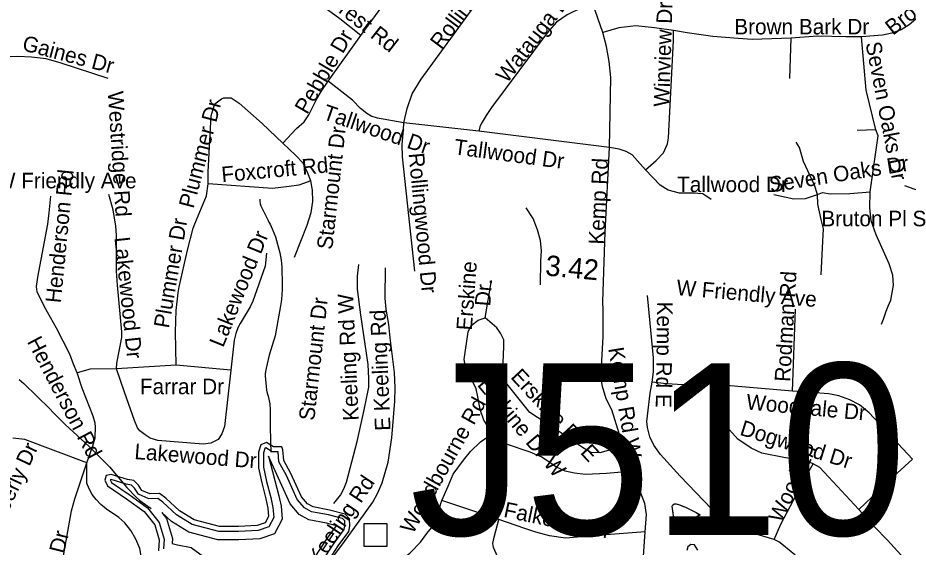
# Model space of a CAD drawing. Extents: x 1662474 to 1856135, y 779280 to 917889.
# Drawn here: x 1742716 to 1748165, y 851484 to 854722 of the extents above; entities that cross this region are included whole.
import ezdxf

# ---------------------------------------------------------------- set-up
doc = ezdxf.new("R2010")
doc.units = 0
for name, color, linetype in [('Exist Hydrographic Buffer Line', 7, 'Continuous'), ('Exist Hydrographic Misc Water Feature', 7, 'Continuous'), ('Exist Hydrographic Pond Over 1500 Sq Ft', 7, 'Continuous'), ('Exist Road Non-System Structure Non-Sys Other Attributed CELL', 7, 'Continuous'), ('Exist Road Non-System Structure Non-Sys Other Number Label', 7, 'Continuous'), ('Exist Road Non-System Type 51', 7, 'Continuous'), ('Exist Road Non-System Type 51 Label', 7, 'Continuous'), ('Exist Road Secondary Mileage Tenths English Label', 7, 'Continuous')]:
    doc.layers.add(name, color=color, linetype=linetype)

msp = doc.modelspace()

# ---------------------------------------------------------------- linework, layer by layer
at = {"layer": 'Exist Hydrographic Buffer Line'}
for points in [[(1744577.1, 851394.5), (1744651.5, 851508.6), (1744712.8, 851591.7), (1744717.6, 851616.1), (1744716.1, 851644.5), (1744702.4, 851658.3), (1744616.5, 851681.3), (1744513.5, 851700.5), (1744469.5, 851723.9), (1744426, 851775.6), (1744360, 851921.6), (1744313.3, 852005.1), (1744308.9, 852066.9), (1744271.9, 852066.9), (1744234.5, 852090.4), (1744227, 852086.9), (1744218.5, 852060.2), (1744218.5, 851973.4), (1744238.5, 851884.7), (1744264, 851787.2), (1744276.1, 851726.9), (1744281.7, 851665.4), (1744250.9, 851607.4), (1744187, 851586), (1744066.4, 851578.8), (1743945.7, 851578.8), (1743783.6, 851622.7), (1743687.2, 851682), (1743602.7, 851759.4), (1743573.1, 851782), (1743517.1, 851779.8), (1743453.6, 851807), (1743429.5, 851844.5), (1743410.8, 851863.1), (1743379.1, 851868.7), (1743286.3, 851897), (1743280.7, 851895.7), (1743280.7, 851895.6), (1743288.2, 851879.5), (1743397.4, 851805.3), (1743509.9, 851724), (1743580.9, 851635.2), (1743612, 851531.7), (1743608, 851473.9)], [(1744531.3, 851417.6), (1744609.5, 851537.7), (1744666.6, 851615.1), (1744605.2, 851631.5), (1744496.5, 851651.8), (1744436.8, 851683.5), (1744382.4, 851748.1), (1744250.5, 852040), (1744313.8, 851798.7), (1744326.6, 851734.3), (1744333.9, 851654.9), (1744286.4, 851565.4), (1744196.7, 851535.5), (1744067.9, 851527.8), (1743938.9, 851527.8), (1743763.2, 851575.3), (1743656.3, 851641.1), (1743596, 851696.4)], [(1743596, 851696.4), (1743626, 851658.8), (1743662.5, 851537.3), (1743660.4, 851506.8), (1743692.6, 851497.8), (1743775.7, 851481.2), (1743852, 851427.5)]]:
    msp.add_lwpolyline(points, dxfattribs=at)
at = {"layer": 'Exist Hydrographic Misc Water Feature'}
for points in [[(1744195.8, 853611.9), (1744195.8, 853599.9), (1744199.7, 853583.9), (1744203.6, 853571.9), (1744246.8, 853481.5), (1744252.6, 853471.4), (1744260.6, 853459.4), (1744266.5, 853445.3), (1744272.5, 853431.2), (1744292, 853383), (1744319.2, 853284.8), (1744326.8, 853238.7), (1744328.7, 853218.7), (1744330.5, 853196.7), (1744332.1, 853164.7), (1744334, 853122.6), (1744333.4, 853058.6), (1744328.9, 853000.7), (1744326.6, 852984.7), (1744322.5, 852960.7), (1744291.1, 852776.9), (1744254, 852659.2), (1744235.4, 852579.3), (1744229, 852545.4), (1744229, 852531.3), (1744238.2, 852443.2), (1744242.1, 852425.1), (1744247.9, 852407.1), (1744257.5, 852361), (1744259.3, 852323), (1744260.6, 852229), (1744261.6, 852128.9), (1744263.2, 852064.9)], [(1742724.3, 852509.7), (1742752.2, 852485.4), (1742910.9, 852330.1), (1742930.8, 852309.9), (1742954.6, 852285.7), (1743006.1, 852233.3), (1743153.1, 852100), (1743276.1, 851975), (1743383.2, 851848.1), (1743440.6, 851789.6), (1743460.5, 851771.4), (1743476.5, 851759.3), (1743532.2, 851720.8)], [(1746832.5, 851647.7), (1746754, 851604.3), (1746744.2, 851618.4), (1746734.5, 851656.5), (1746728.8, 851674.5), (1746726.7, 851692.6), (1746724.9, 851708.6), (1746723, 851720.6), (1746721.2, 851734.6), (1746725.3, 851742.6), (1746735.4, 851748.5), (1746745.4, 851748.4), (1746765.3, 851742.3), (1746783.1, 851734.1), (1746801.2, 851728), (1746819, 851719.8), (1746835, 851711.7), (1746854.9, 851701.6), (1746867, 851695.5), (1746880.9, 851685.3), (1746890.8, 851681.3), (1746832.5, 851647.7)], [(1746832.5, 851647.7), (1746754, 851604.3), (1746744.2, 851618.4), (1746728.8, 851674.5), (1746721.2, 851734.6), (1746725.3, 851742.6), (1746735.4, 851748.5), (1746745.4, 851748.4), (1746765.3, 851742.3), (1746801.2, 851728), (1746819, 851719.8), (1746835, 851711.7), (1746867, 851695.5), (1746890.8, 851681.3), (1746832.5, 851647.7)]]:
    msp.add_lwpolyline(points, dxfattribs=at)
at = {"layer": 'Exist Hydrographic Pond Over 1500 Sq Ft'}
for points in [[(1744602.6, 851377.9), (1744676.4, 851491.3), (1744741.2, 851579.1), (1744748.2, 851613.8), (1744745.9, 851657.8), (1744718.1, 851685.5), (1744623.2, 851711), (1744523.7, 851729.5), (1744489, 851748), (1744451.9, 851791.9), (1744387.1, 851935.3), (1744343.2, 852014), (1744338.5, 852078.8), (1744331.6, 852097.3), (1744280.7, 852097.3), (1744236.7, 852125), (1744202, 852108.8), (1744188.1, 852064.9), (1744188.1, 851970), (1744208.9, 851877.5), (1744234.4, 851780.4), (1744246, 851722.6), (1744250.6, 851671.7), (1744229.8, 851632.3), (1744181.2, 851616.2), (1744065.4, 851609.2), (1743949.7, 851609.2), (1743795.8, 851650.8), (1743705.6, 851706.4), (1743622.2, 851782.7), (1743582.9, 851812.8), (1743522.7, 851810.4), (1743474.1, 851831.3), (1743453.3, 851863.6), (1743425.5, 851891.4), (1743386.2, 851898.3), (1743287.4, 851928.4), (1743257.3, 851921.5), (1743248, 851893.7), (1743264.2, 851859), (1743379.9, 851780.4), (1743488.7, 851701.7), (1743553.5, 851620.8), (1743581.3, 851528.3), (1743576.7, 851461.2)], [(1746877.7, 851465.5), (1746856.6, 851497.1), (1746835.5, 851499.2), (1746816.5, 851486.6), (1746810.2, 851463.4)]]:
    msp.add_lwpolyline(points, dxfattribs=at)
at = {"layer": 'Exist Road Non-System Structure Non-Sys Other Attributed CELL'}
msp.add_lwpolyline([(1744835.6, 851627.5), (1744974.5, 851627.5), (1744974.5, 851488.4), (1744835.6, 851488.4)], close=True, dxfattribs=at)
at = {"layer": 'Exist Road Non-System Type 51'}
for p, q in [((1746297, 854632.2), (1746235.6, 854807.9)), ((1744614.9, 854333.6), (1744814.6, 854613.6)), ((1747439.8, 854349.9), (1747448.1, 854598.1)), ((1745537.6, 854029.1), (1745079.1, 854080)), ((1747967.9, 854037.2), (1747853.1, 854032.5)), ((1746336.9, 853927.8), (1745537.6, 854029.1)), ((1748229.2, 853663.2), (1748145, 853694.8)), ((1745576.2, 852886.4), (1745614.6, 853115.8)), ((1747456.2, 852438.9), (1747475.1, 852939.6)), ((1743685.5, 852596.6), (1743319.9, 852575.1)), ((1744018.9, 852567.4), (1743685.5, 852596.6)), ((1747456.2, 852438.9), (1747004.4, 852477.2)), ((1745659.8, 851653.2), (1745311.4, 851768.8))]:
    msp.add_line(p, q, dxfattribs=at)
for points in [[(1744814.6, 854613.6), (1745055.2, 854944.9), (1745193.9, 855122), (1745289.6, 855234.4), (1745373.9, 855309.4), (1745459.5, 855367.9), (1745576, 855432.5), (1745856.4, 855538.5), (1745954.1, 855573.2)], [(1744814.6, 854613.6), (1744685.5, 854714.7), (1744091.8, 855150.9)], [(1745079.1, 854080), (1745098.1, 854166.9), (1745130.1, 854256.1), (1745183.4, 854346.7), (1745525.1, 854814.4), (1745586.8, 854890.8), (1745644.8, 854953.2), (1745703.2, 854998.1), (1746109.6, 855152.4)], [(1746235.6, 854807.9), (1746169.9, 854784.2), (1746078.1, 854739.4), (1746012.5, 854695.5), (1745955.2, 854629.1), (1745614.6, 854172.7), (1745582.4, 854123.9), (1745550.5, 854072.4), (1745542.6, 854054.2), (1745537.6, 854029.1)], [(1748253.4, 854748.8), (1748170.9, 854678.2), (1748121.9, 854648.5), (1748065.8, 854628), (1748007.4, 854616.5), (1747878.4, 854606)], [(1746728.1, 854643.5), (1746612.4, 854661.4), (1746497.2, 854672.9), (1746393.9, 854660.4), (1746297, 854632.2)], [(1746557.4, 853791.6), (1746622.9, 853848.5), (1746666.8, 853896.6), (1746691.8, 853951.2), (1746698.9, 853987.1), (1746728.5, 854583.7), (1746728.1, 854643.5)], [(1747448.1, 854598.1), (1747210.6, 854589.4), (1747124, 854595.8), (1746969.9, 854607.4), (1746812.1, 854630.2), (1746728.1, 854643.5)], [(1746336.9, 853927.8), (1746345.9, 854356.4), (1746334.2, 854455.1), (1746319.2, 854545.9), (1746297, 854632.2)], [(1747878.4, 854606), (1747782.5, 854604.9), (1747609.6, 854608.9), (1747448.1, 854598.1)], [(1747967.9, 854037.2), (1747908.5, 854279.8), (1747878.4, 854606)], [(1743267.6, 854350.1), (1742980.2, 854444.9), (1742888.6, 854471.4), (1742798.9, 854482.1), (1742715.6, 854485.5), (1742451.4, 854480.2)], [(1744337.4, 853954.4), (1744421.9, 854043.8), (1744468.6, 854086.6), (1744496, 854128.6), (1744545.4, 854225.9), (1744572.4, 854271.6), (1744614.9, 854333.6)], [(1745079.1, 854080), (1744916.6, 854107.4), (1744879.1, 854119.9), (1744852.1, 854135.7), (1744812.5, 854166.9), (1744763.4, 854218.9), (1744614.9, 854333.6)], [(1743880.2, 853707.1), (1743880.8, 853730.7), (1743880.8, 853779.2), (1743899.6, 854121.8), (1743909.4, 854157.2), (1743921.9, 854195), (1743962.6, 854227.2), (1743977.1, 854232.2), (1744021.9, 854231.8), (1744070.8, 854200.2), (1744210.4, 854074.8), (1744337.4, 853954.4)], [(1745145.9, 853171.9), (1745069.6, 853871.6), (1745067.6, 853947.8), (1745075.2, 854035.9), (1745079.1, 854080)], [(1747932.1, 853656.7), (1747980.4, 854000.8), (1747967.9, 854037.2)], [(1744508.4, 853725.4), (1744490.8, 853771.1), (1744461.6, 853833.6), (1744414.6, 853882.4), (1744337.4, 853954.4)], [(1746299.1, 853047), (1746310.6, 853411.5), (1746336.9, 853927.8)], [(1746557.4, 853791.6), (1746476.2, 853882.9), (1746438.6, 853904.2), (1746395.9, 853917.6), (1746336.9, 853927.8)], [(1747609.6, 853640.1), (1747590.9, 853697.9), (1747525, 853842.8), (1747499.1, 853929.1), (1747478.4, 853961.4)], [(1746958.4, 853611.2), (1746908.5, 853645.7), (1746847.9, 853649.9), (1746765.8, 853649.6), (1746694.9, 853668.5), (1746646.9, 853698.2), (1746557.4, 853791.6)], [(1743788.6, 853434.1), (1743799.4, 853461.2), (1743870.8, 853632), (1743880.2, 853707.1)], [(1744508.4, 853725.4), (1744435.6, 853698.9), (1744377.1, 853689.8), (1744273.9, 853678.2), (1743880.2, 853707.1)], [(1744408.4, 853256.7), (1744486.5, 853452.5), (1744511.8, 853530.9), (1744521.6, 853597.4), (1744520.1, 853666.7), (1744508.4, 853725.4)], [(1747609.6, 853640.1), (1747640.8, 853654), (1747686.4, 853644.6), (1747807.4, 853647.8), (1747932.1, 853656.7)], [(1748001.4, 852847), (1748013.8, 852879.2), (1748029.2, 852927.5), (1748041.9, 852957.5), (1748051.2, 852977.2), (1748059.4, 852994.2), (1748074.4, 853085.6), (1748071, 853146.7), (1748048.1, 853216.2), (1747968.9, 853394.8), (1747938.6, 853479), (1747929.2, 853560.4), (1747932.1, 853656.7)], [(1743079.1, 852550.4), (1743055.4, 852603.4), (1743034.4, 852663.5), (1742952.1, 852824.2), (1742879.1, 852954.4), (1742833.2, 853046.2), (1742830.6, 853077.7), (1742838.5, 853135.9), (1742898.4, 853459.6), (1742906.8, 853529.7), (1742916.8, 853631.5)], [(1743319.9, 852575.1), (1743320.9, 852609.4), (1743351.6, 852765.9), (1743351.6, 852801), (1743325.1, 853085.6), (1743319.9, 853172.9), (1743320.4, 853392.9), (1743316.1, 853446.7), (1743298.9, 853546.7), (1743272.9, 853642)], [(1747341.9, 853640.4), (1747464.9, 853614.7), (1747535.5, 853617.6), (1747609.6, 853640.1)], [(1747632.4, 853150.1), (1747642.9, 853355.4), (1747646, 853430.9), (1747632.4, 853488.7), (1747611.6, 853581.9), (1747609.6, 853640.1)], [(1745914.6, 853088.7), (1745916.6, 853235.2), (1745919.9, 853297.4), (1745914.6, 853360.6), (1745896.5, 853425.9), (1745869.1, 853494.4), (1745825.9, 853558.8)], [(1743685.5, 852596.6), (1743680.5, 852801), (1743683.9, 852932.2), (1743696.8, 853038.9), (1743702.2, 853076.1), (1743755, 853301.2), (1743788.6, 853434.1)], [(1744237.4, 853281.4), (1744229.6, 853202.9), (1744154.8, 852988.4), (1744137.4, 852953.2), (1744075.5, 852852.2), (1744061.6, 852824.7), (1744049.5, 852790), (1744039.2, 852750.1), (1744018.9, 852567.4)], [(1744649, 851750.2), (1744690.1, 851801.4), (1744711.1, 851839.9), (1744727.8, 851881.7), (1744792, 852131), (1744833.5, 852313.4), (1744863.6, 852461.9), (1744864.8, 852514.9), (1744860.8, 852601), (1744815.4, 852905.8), (1744795.4, 853062.7), (1744795.4, 853142.5), (1744802, 853213.4)], [(1744804.1, 851643.1), (1744888.9, 851758), (1744919.9, 851815.5), (1744945.6, 851877.2), (1744982.4, 852004.5), (1745005.6, 852153), (1745022.8, 852376.4), (1745025.4, 852458.2), (1745020.4, 852552.8), (1744994.4, 852763.8), (1744987, 852845.4), (1744969.6, 852939.6), (1744964.4, 853006.2), (1744965.8, 853191.6)], [(1746409.1, 852097.1), (1746398, 852173.8), (1746350.2, 852323.9), (1746317.4, 852390.9), (1746294.6, 852465.6), (1746289.6, 852489.5), (1746287.5, 852586.4), (1746299.1, 852771.7), (1746297.2, 852933.1), (1746295.4, 852984.2), (1746299.1, 853047)], [(1746597, 852492.1), (1746606.4, 852555.4), (1746606.4, 852642.2), (1746569.9, 853023.1)], [(1745621.1, 852179.2), (1745567.4, 852259.9), (1745546.1, 852326), (1745530.1, 852403.7), (1745520.1, 852452.5), (1745483.1, 852530.2), (1745454.8, 852586.1), (1745447.4, 852630.9), (1745472.1, 852801), (1745489.6, 852840.4), (1745532.4, 852873.2), (1745576.2, 852886.4)], [(1746409.1, 852097.1), (1746277, 852060.9), (1746223.2, 852062.8), (1746172.4, 852093.4), (1746036.9, 852185.6), (1745848.9, 852308.4), (1745710.1, 852480.1), (1745688.4, 852521.2), (1745684.6, 852564.9), (1745689.6, 852710.2), (1745689.6, 852753), (1745670.5, 852792.1), (1745646.4, 852825.4), (1745576.2, 852886.4)], [(1743319.9, 852575.1), (1743159.2, 852572.9), (1743079.1, 852550.4)], [(1744018.9, 852567.4), (1743980.2, 852222.4), (1743965, 852177.2), (1743941.9, 852141.5), (1743897.6, 852120.2), (1743850.4, 852114.7), (1743571.9, 852137.2), (1743526.6, 852150.4), (1743494.6, 852169.9), (1743461.4, 852195.5), (1743448.2, 852213.1), (1743429.6, 852258.2), (1743368.4, 852431.8), (1743319.9, 852575.1)], [(1743138.8, 851999.8), (1743175.5, 852104.5), (1743188.1, 852152.5), (1743191.2, 852219.9), (1743188.1, 852242), (1743177.4, 852284.5), (1743110.1, 852456.9), (1743079.1, 852550.4)], [(1747345, 851530.2), (1747240.9, 851561.4), (1747162.6, 851589.5), (1747040, 851658.2), (1746962.6, 851715.5), (1746769.9, 851918.9), (1746648.6, 852051.2), (1746607.2, 852108.2), (1746584.4, 852158.2), (1746569.9, 852215.5), (1746564.9, 852252.8), (1746585.1, 852426), (1746597, 852492.1)], [(1747004.4, 852477.2), (1746981.5, 852478.2), (1746934.5, 852483.2), (1746874.1, 852478.2), (1746787.5, 852477.2), (1746686.5, 852483.8), (1746597, 852492.1)], [(1747582.5, 851994.5), (1747539.8, 852011.9), (1747413.8, 852030.2), (1747268.9, 852058), (1747204.4, 852089), (1747122.9, 852144.9), (1747072, 852202.1), (1747025.1, 852272.7), (1747015.6, 852315.8), (1747007.5, 852374.9), (1747004.4, 852477.2)], [(1748190.6, 852022.1), (1747927.1, 852305), (1747867.9, 852355.4), (1747807.4, 852385.6), (1747740, 852409.4), (1747678.4, 852421.2), (1747456.2, 852438.9)], [(1743138.8, 851999.8), (1742758.1, 852142.8), (1742684.8, 852150.2)], [(1745311.4, 851768.8), (1745349, 851857.5), (1745380.1, 851931.2), (1745442.6, 852015.8), (1745485.4, 852068.8), (1745546.6, 852128.4), (1745621.1, 852179.2)], [(1746462.6, 851937.5), (1746435.4, 851943.6), (1746317.8, 851934.7), (1746189.6, 851929.2), (1746121.9, 851936.5), (1746064.6, 851949.1), (1746007.5, 851976.1), (1745964.6, 852005.2), (1745918.8, 852037.2), (1745851.1, 852064.6), (1745706.1, 852112.9), (1745671, 852137.5), (1745621.1, 852179.2)], [(1746462.6, 851937.5), (1746434.8, 851994.8), (1746420.9, 852038.9), (1746409.1, 852097.1)], [(1747862.4, 851714.7), (1748098, 851935.4), (1748190.6, 852022.1)], [(1742952.1, 851189.5), (1743045.1, 851705), (1743064.8, 851779), (1743138.8, 851999.8)], [(1743479.1, 851379.2), (1743461.9, 851475.1), (1743438.5, 851532.2), (1743407.5, 851585.9), (1743370.8, 851632.9), (1743333.2, 851665.6), (1743257.4, 851715.5), (1743223.9, 851743.9), (1743194.4, 851775.4), (1743171.4, 851805.8), (1743151.4, 851840.4), (1743137.8, 851874.9), (1743138.8, 851999.8)], [(1747345, 851530.2), (1747385.4, 851624.9), (1747539.8, 851917.9), (1747582.5, 851994.5)], [(1747862.4, 851714.7), (1747624, 851970.9), (1747582.5, 851994.5)], [(1746555.2, 851577.2), (1746563.4, 851684), (1746553.4, 851750.9), (1746528.1, 851813.9), (1746482.5, 851896.1), (1746462.6, 851937.5)], [(1744971.9, 851348.1), (1745053.1, 851400), (1745115.6, 851446.5), (1745180.1, 851514.4), (1745219.9, 851567.8), (1745247.1, 851601.9), (1745278.6, 851666.4), (1745311.4, 851768.8)], [(1748690.4, 850391.9), (1748491.6, 850541.8), (1748431.4, 850605.2), (1748393.8, 850660.7), (1748357.4, 850728.4), (1748342.9, 850777.2), (1748329.2, 850843.9), (1748301.1, 851071.2), (1748260.4, 851213.7), (1748205.4, 851326), (1748140.8, 851414.7), (1748038.6, 851526.8), (1747959.4, 851607.4), (1747895.9, 851676.9), (1747862.4, 851714.7)], [(1744460.5, 851175.4), (1744473.6, 851199.2), (1744705.1, 851505), (1744804.1, 851643.1)], [(1745738.8, 851229.2), (1745626.9, 851481.4), (1745623.2, 851505.2), (1745630.1, 851545.4), (1745659.8, 851653.2)], [(1746555.2, 851577.2), (1746237.6, 851552.2), (1746066.9, 851538.4), (1745969.9, 851552.2), (1745886.5, 851576.1), (1745817.8, 851598.9), (1745659.8, 851653.2)], [(1746544.5, 851262.2), (1746535.9, 851334.4), (1746545.9, 851429.2), (1746555.2, 851577.2)], [(1747872, 850318.9), (1747877.2, 850566.2), (1747891.1, 850718.2), (1747903, 850783), (1747917.9, 850845.9), (1747917.9, 850906.6), (1747902.1, 851003.2), (1747871, 851057.2), (1747819.8, 851122.9), (1747471, 851437.6), (1747402.1, 851493.8), (1747374.1, 851515.8), (1747345, 851530.2)]]:
    msp.add_lwpolyline(points, dxfattribs=at)

# ---------------------------------------------------------------- texts
at = {"layer": 'Exist Road Non-System Structure Non-Sys Other Number Label'}
msp.add_text('J510', height=1049.86, dxfattribs=at).set_placement((1745113.4, 851558))
at = {"layer": 'Exist Road Non-System Type 51 Label'}
for s, rotation, p in [('Rollingwood Dr', 52.9656, (1745307.1, 854522.8)), ('Brown Bark Dr', 38.2303, (1748071.4, 854611)), ('Green Forest Rd', 321.8214, (1744251, 855089.7)), ('Watauga Dr', 52.1614, (1745709.3, 854316.7)), ('Winview Dr', 88.1979, (1746702.5, 854176.4)), ('Pebble Dr', 59.5873, (1744486.2, 854125.9)), ('Gaines Dr', 345.2653, (1742736.7, 854525)), ('Seven Oaks Dr', 280.9944, (1747903.3, 854566.4)), ('Westridge Rd', 273.6235, (1743266.1, 854270.2)), ('Plummer Dr', 75.2043, (1743790.6, 853551.3)), ('Tallwood Dr', 341.161, (1744575.9, 854104)), ('Starmount Dr', 83.6289, (1744639.7, 853300.8)), ('Tallwood Dr', 352.3496, (1745380.8, 853887.6)), ('Foxcroft Rd', 5.3457, (1743966, 853715.5)), ('Rollingwood Dr', 275.4239, (1745107.1, 853891.8)), ('Kemp Rd', 87.2693, (1746303.1, 853333)), ('Seven Oaks Dr', 8.936, (1747322.8, 853653.4)), ('Henderson Rd', 84.4471, (1742979.1, 852974.1)), ('Plummer Dr', 80.3826, (1743640.4, 852819.3)), ('Lakewood Dr', 68.0059, (1743972.2, 852700.9)), ('Lakewood Dr', 275.9989, (1743306.5, 853377.3)), ('Erskine ', 85.7662, (1745494.1, 852807.3)), ('Rodman Rd', 86.618, (1747442.1, 852493.1)), ('Dr.', 85.7662, (1745606.7, 852955)), ('W Friendly Ave', 355.0728, (1746743.6, 853026.1)), ('Starmount Dr', 83.6289, (1744529.6, 852254.6)), ('Keeling Rd W', 92.559, (1744802.3, 852259.1)), ('Kemp Rd E', 269.2164, (1746628.8, 852986.5)), ('E Keeling Rd', 92.4097, (1744996.9, 852197.4)), ('Henderson Rd', 297.6659, (1742769.8, 852741.4)), ('Kemp Rd W', 279.5041, (1746328.8, 852699.1)), ('Erskine Dr E', 312.7886, (1745727.1, 852521.2)), ('Erskine Dr W', 310.0957, (1745523.2, 852474.8)), ('Woodbourne Rd', 60.7437, (1745133.3, 851559.1)), ('Woodvale Dr', 354.6409, (1747170.7, 852326.9)), ('Dogwood Dr', 342.6479, (1747129.1, 852172.1)), ('Wimberly Dr', 64.8988, (1742546.5, 851462.2)), ('Lakewood Dr', 355.5874, (1743426.9, 852023.1)), ('Wood Ln', 65.0145, (1747391.5, 851626.7)), ('E Keeling Rd', 56.2681, (1744492.8, 851265.3)), ('Falkener Dr', 348.3481, (1745684.1, 851669.1)), ('Montpelier Dr', 76.1417, (1742847.5, 850830.5))]:
    msp.add_text(s, height=95, rotation=rotation, dxfattribs=at).set_placement(p)
for s, p in [('Brown Bark Dr', (1747100.5, 854620.4)), ('W Friendly Ave', (1742581.2, 853678.8)), ('Tallwood Dr', (1746750.7, 853655.6)), ('Bruton Pl S', (1747633.5, 853446.6)), ('Farrar Dr', (1743462.7, 852419.5))]:
    msp.add_text(s, height=95, dxfattribs=at).set_placement(p)
at = {"layer": 'Exist Road Secondary Mileage Tenths English Label'}
msp.add_text('3.42', height=125, rotation=354.6812, dxfattribs=at).set_placement((1745940.6, 853146.1))

doc.saveas('drawing.dxf')
